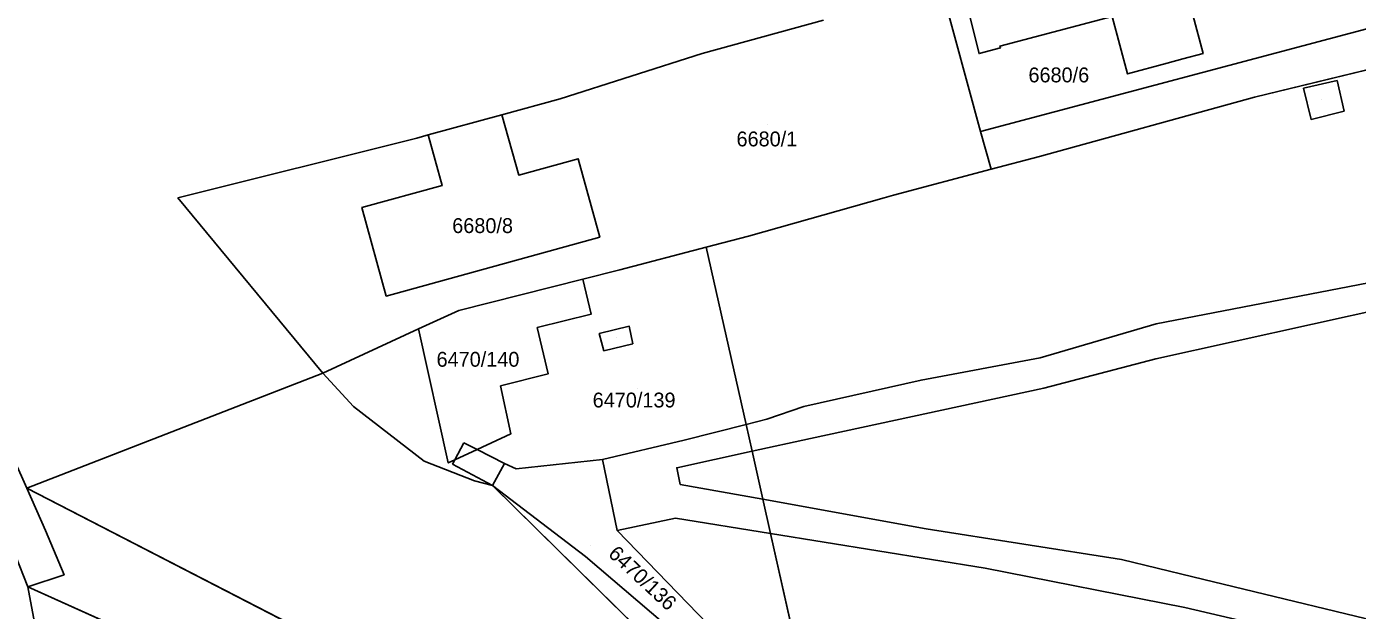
# Model space of a CAD drawing. Extents: x -266199 to -261993, y -1239047 to -1235108.
# Drawn here: x -263852.9 to -263673.7, y -1235836.4 to -1235757.7 of the extents above; entities that cross this region are included whole.
import ezdxf

# ---------------------------------------------------------------- set-up
doc = ezdxf.new("R2010")
doc.units = 0
for name, color, linetype in [('body_kn', 7, 'Continuous'), ('kladpar_druhypozemkov', 7, 'Continuous'), ('kladpar_hranice', 7, 'Continuous'), ('kladpar_parcelnecisla', 7, 'Continuous'), ('kladpar_plochy', 7, 'Continuous'), ('zappar_hrandruhpozemk', 7, 'Continuous'), ('zuob_linie', 7, 'Continuous'), ('zuob_plochy', 7, 'Continuous')]:
    doc.layers.add(name, color=color, linetype=linetype)

msp = doc.modelspace()

# ---------------------------------------------------------------- linework, layer by layer
at = {"layer": 'body_kn'}
for p, q in [((-263721.88, -1235760.37), (-263721.88, -1235760.37)), ((-263721.82, -1235760.62), (-263721.82, -1235760.62)), ((-263761.96, -1235761.38), (-263761.96, -1235761.38)), ((-263724.68, -1235761.37), (-263724.68, -1235761.37)), ((-263697.26, -1235762.1), (-263697.26, -1235762.1)), ((-263694.53, -1235761.37), (-263694.53, -1235761.37)), ((-263704.71, -1235764.11), (-263704.71, -1235764.11)), ((-263699.36, -1235762.66), (-263699.36, -1235762.66)), ((-263681.01, -1235766.05), (-263681.01, -1235766.05)), ((-263681.01, -1235766.05), (-263681.01, -1235766.05)), ((-263676.47, -1235765.02), (-263676.47, -1235765.02)), ((-263781.09, -1235767.45), (-263781.09, -1235767.45)), ((-263687.62, -1235767.25), (-263687.62, -1235767.25)), ((-263687.62, -1235767.25), (-263687.62, -1235767.25)), ((-263788.93, -1235769.61), (-263788.93, -1235769.61)), ((-263675.52, -1235769.15), (-263675.52, -1235769.15)), ((-263679.98, -1235770.25), (-263679.98, -1235770.25)), ((-263800.39, -1235772.76), (-263800.39, -1235772.76)), ((-263798.85, -1235772.34), (-263798.85, -1235772.34)), ((-263798.85, -1235772.34), (-263798.85, -1235772.34)), ((-263724.48, -1235771.89), (-263724.48, -1235771.89)), ((-263724.48, -1235771.89), (-263724.48, -1235771.89)), ((-263778.67, -1235775.55), (-263778.67, -1235775.55)), ((-263716.54, -1235775.23), (-263716.54, -1235775.23)), ((-263786.68, -1235777.76), (-263786.68, -1235777.76)), ((-263723.08, -1235776.97), (-263723.08, -1235776.97)), ((-263796.97, -1235779.16), (-263796.97, -1235779.16)), ((-263736.2, -1235780.47), (-263736.2, -1235780.47)), ((-263832.56, -1235780.83), (-263832.56, -1235780.83)), ((-263832.56, -1235780.83), (-263832.56, -1235780.83)), ((-263807.8, -1235782.14), (-263807.8, -1235782.14)), ((-263737.47, -1235780.83), (-263737.47, -1235780.83)), ((-263775.76, -1235786.12), (-263775.76, -1235786.12)), ((-263761.44, -1235787.48), (-263761.44, -1235787.48)), ((-263755.72, -1235785.97), (-263755.72, -1235785.97)), ((-263773.05, -1235790.54), (-263773.05, -1235790.54)), ((-263778.06, -1235791.8), (-263778.06, -1235791.8)), ((-263778.06, -1235791.8), (-263778.06, -1235791.8)), ((-263804.52, -1235794.05), (-263804.52, -1235794.05)), ((-263794.74, -1235795.98), (-263794.74, -1235795.98)), ((-263776.92, -1235796.49), (-263776.92, -1235796.49)), ((-263776.92, -1235796.49), (-263776.92, -1235796.49)), ((-263784.18, -1235798.31), (-263784.18, -1235798.31)), ((-263771.8, -1235798.13), (-263771.8, -1235798.13)), ((-263700.84, -1235797.78), (-263700.84, -1235797.78)), ((-263800.17, -1235798.49), (-263800.17, -1235798.49)), ((-263775.84, -1235799.12), (-263775.84, -1235799.12)), ((-263775.21, -1235801.44), (-263775.21, -1235801.44)), ((-263775.21, -1235801.44), (-263775.21, -1235801.44)), ((-263771.31, -1235800.48), (-263771.31, -1235800.48)), ((-263716.45, -1235802.4), (-263716.45, -1235802.4)), ((-263700.91, -1235802.53), (-263700.91, -1235802.53)), ((-263813.05, -1235804.46), (-263813.05, -1235804.46)), ((-263782.72, -1235804.56), (-263782.72, -1235804.56)), ((-263732.5, -1235805.37), (-263732.5, -1235805.37)), ((-263789.12, -1235806.17), (-263789.12, -1235806.17)), ((-263715.99, -1235806.47), (-263715.99, -1235806.47)), ((-263808.94, -1235808.94), (-263808.94, -1235808.94)), ((-263748.3, -1235808.93), (-263748.3, -1235808.93)), ((-263753.27, -1235810.65), (-263753.27, -1235810.65)), ((-263787.74, -1235812.63), (-263787.74, -1235812.63)), ((-263756.07, -1235811.36), (-263756.07, -1235811.36)), ((-263756.07, -1235811.36), (-263756.07, -1235811.36)), ((-263794.06, -1235813.82), (-263794.06, -1235813.82)), ((-263764.38, -1235813.46), (-263764.38, -1235813.46)), ((-263747.41, -1235813.26), (-263747.41, -1235813.26)), ((-263799.41, -1235816.29), (-263799.41, -1235816.29)), ((-263795.29, -1235816.13), (-263795.29, -1235816.13)), ((-263795.29, -1235816.13), (-263795.29, -1235816.13)), ((-263792.28, -1235814.74), (-263792.28, -1235814.74)), ((-263792.28, -1235814.74), (-263792.28, -1235814.74)), ((-263775.38, -1235816.08), (-263775.38, -1235816.08)), ((-263755.26, -1235814.98), (-263755.26, -1235814.98)), ((-263755.26, -1235814.98), (-263755.26, -1235814.98)), ((-263796.17, -1235816.54), (-263796.17, -1235816.54)), ((-263795.59, -1235816.7), (-263795.59, -1235816.7)), ((-263788.6, -1235816.64), (-263788.6, -1235816.64)), ((-263787.01, -1235817.36), (-263787.01, -1235817.36)), ((-263765.4, -1235817.2), (-263765.4, -1235817.2)), ((-263792.65, -1235818.94), (-263792.65, -1235818.94)), ((-263790.19, -1235819.57), (-263790.19, -1235819.57)), ((-263790.19, -1235819.57), (-263790.19, -1235819.57)), ((-263764.95, -1235819.44), (-263764.95, -1235819.44)), ((-263852.91, -1235819.95), (-263852.91, -1235819.95)), ((-263852.91, -1235819.95), (-263852.91, -1235819.95)), ((-263753.8, -1235821.45), (-263753.8, -1235821.45)), ((-263753.8, -1235821.45), (-263753.8, -1235821.45)), ((-263765.58, -1235824.01), (-263765.58, -1235824.01)), ((-263850.39, -1235825.64), (-263850.39, -1235825.64)), ((-263773.44, -1235825.65), (-263773.44, -1235825.65)), ((-263752.76, -1235826.07), (-263752.76, -1235826.07)), ((-263752.76, -1235826.07), (-263752.76, -1235826.07)), ((-263731.83, -1235825.41), (-263731.83, -1235825.41)), ((-263777.69, -1235829.16), (-263777.69, -1235829.16)), ((-263705.5, -1235829.55), (-263705.5, -1235829.55)), ((-263847.9, -1235831.61), (-263847.9, -1235831.61)), ((-263847.9, -1235831.61), (-263847.9, -1235831.61)), ((-263723.85, -1235830.73), (-263723.85, -1235830.73)), ((-263695.9, -1235831.88), (-263695.9, -1235831.88)), ((-263852.77, -1235833.23), (-263852.77, -1235833.23)), ((-263852.77, -1235833.23), (-263852.77, -1235833.23)), ((-263696.98, -1235836.02), (-263696.98, -1235836.02))]:
    msp.add_line(p, q, dxfattribs=at)
at = {"layer": 'kladpar_druhypozemkov'}
for p, q in [((-263713.33, -1235763.23), (-263713.33, -1235763.23)), ((-263678.52, -1235767.58), (-263678.52, -1235767.58)), ((-263753.16, -1235770.93), (-263753.16, -1235770.93)), ((-263791.08, -1235783), (-263791.08, -1235783)), ((-263773.57, -1235799.63), (-263773.57, -1235799.63)), ((-263792.65, -1235801.69), (-263792.65, -1235801.69)), ((-263770.68, -1235806.51), (-263770.68, -1235806.51)), ((-263776.97, -1235827.65), (-263776.97, -1235827.65))]:
    msp.add_line(p, q, dxfattribs=at)
at = {"layer": 'kladpar_hranice'}
for p, q in [((-263790.19, -1235819.57), (-263745.77, -1235863.37)), ((-263847.9, -1235831.61), (-263852.77, -1235833.23))]:
    msp.add_line(p, q, dxfattribs=at)
for points in [[(-263724.48, -1235771.89), (-263671.15, -1235757.69), (-263676.38, -1235737.84), (-263672.4, -1235736.76), (-263664.65, -1235734.66), (-263663.09, -1235734.16), (-263656.23, -1235759.78), (-263658.69, -1235760.24), (-263666.49, -1235762.13), (-263687.62, -1235767.25), (-263716.54, -1235775.23), (-263723.08, -1235776.97), (-263724.48, -1235771.89)], [(-263725.93, -1235756.38), (-263708, -1235751.65), (-263708.85, -1235748.43), (-263699.37, -1235745.93), (-263699.81, -1235744.23), (-263699.16, -1235744.05), (-263697.95, -1235748.55), (-263677.42, -1235742.99), (-263674.46, -1235753.68), (-263680.27, -1235755.19), (-263681.11, -1235752.15), (-263695.92, -1235756.17), (-263694.53, -1235761.37), (-263697.26, -1235762.1), (-263699.36, -1235762.66), (-263704.71, -1235764.11), (-263706.75, -1235756.38), (-263721.88, -1235760.37), (-263721.82, -1235760.62), (-263724.68, -1235761.37), (-263725.93, -1235756.38)], [(-263729.77, -1235752.53), (-263724.48, -1235771.89), (-263723.08, -1235776.97), (-263736.2, -1235780.47), (-263737.47, -1235780.83), (-263755.72, -1235785.97), (-263761.44, -1235787.48), (-263773.05, -1235790.54), (-263778.06, -1235791.8), (-263794.74, -1235795.98), (-263800.17, -1235798.49), (-263813.05, -1235804.46), (-263832.56, -1235780.83)], [(-263671.15, -1235757.69), (-263724.48, -1235771.89), (-263729.77, -1235752.53)], [(-263687.62, -1235767.25), (-263666.49, -1235762.13), (-263658.69, -1235760.24), (-263656.23, -1235759.78), (-263638.19, -1235756.44), (-263619.66, -1235753.32), (-263614.69, -1235753.79)], [(-263832.56, -1235780.83), (-263800.39, -1235772.76), (-263798.85, -1235772.34), (-263796.97, -1235779.16), (-263807.8, -1235782.14), (-263804.52, -1235794.05), (-263775.76, -1235786.12), (-263778.67, -1235775.55), (-263786.68, -1235777.76), (-263788.93, -1235769.61), (-263781.09, -1235767.45), (-263761.96, -1235761.38), (-263745.66, -1235756.87)], [(-263725.93, -1235756.38), (-263724.68, -1235761.37), (-263721.82, -1235760.62), (-263721.88, -1235760.37), (-263706.75, -1235756.38), (-263704.71, -1235764.11), (-263699.36, -1235762.66), (-263697.26, -1235762.1), (-263694.53, -1235761.37), (-263695.92, -1235756.17)], [(-263515.47, -1235803.02), (-263509.46, -1235817.94), (-263503.31, -1235833.21), (-263496.84, -1235849.27), (-263516.92, -1235853.41), (-263545.99, -1235870.09), (-263582.85, -1235873.67), (-263680.14, -1235908.53), (-263715.75, -1235892.23), (-263727.87, -1235876.45), (-263728.71, -1235875.42), (-263746.44, -1235854.19), (-263752.76, -1235826.07), (-263753.8, -1235821.45), (-263755.26, -1235814.98), (-263756.07, -1235811.36), (-263761.44, -1235787.48), (-263755.72, -1235785.97), (-263737.47, -1235780.83), (-263736.2, -1235780.47), (-263723.08, -1235776.97), (-263716.54, -1235775.23), (-263687.62, -1235767.25)], [(-263798.85, -1235772.34), (-263788.93, -1235769.61), (-263786.68, -1235777.76), (-263778.67, -1235775.55), (-263775.76, -1235786.12), (-263804.52, -1235794.05), (-263807.8, -1235782.14), (-263796.97, -1235779.16), (-263798.85, -1235772.34)], [(-263776.92, -1235796.49), (-263778.06, -1235791.8), (-263773.05, -1235790.54), (-263761.44, -1235787.48), (-263756.07, -1235811.36), (-263755.26, -1235814.98), (-263753.8, -1235821.45), (-263752.76, -1235826.07), (-263746.44, -1235854.19)], [(-263778.06, -1235791.8), (-263776.92, -1235796.49), (-263784.18, -1235798.31), (-263782.72, -1235804.56), (-263789.12, -1235806.17), (-263787.74, -1235812.63), (-263792.28, -1235814.74), (-263795.29, -1235816.13), (-263796.17, -1235816.54), (-263800.17, -1235798.49), (-263794.74, -1235795.98), (-263778.06, -1235791.8)], [(-263750.35, -1235849.51), (-263773.44, -1235825.65), (-263775.38, -1235816.08), (-263787.01, -1235817.36), (-263788.6, -1235816.64), (-263790.19, -1235819.57), (-263792.65, -1235818.94), (-263799.41, -1235816.29), (-263808.94, -1235808.94), (-263813.05, -1235804.46), (-263800.17, -1235798.49), (-263796.17, -1235816.54), (-263795.29, -1235816.13), (-263792.28, -1235814.74), (-263787.74, -1235812.63), (-263789.12, -1235806.17), (-263782.72, -1235804.56), (-263784.18, -1235798.31), (-263776.92, -1235796.49)], [(-263890.37, -1235797.68), (-263869.55, -1235819.97), (-263859.45, -1235816.34), (-263852.77, -1235833.23)], [(-263852.77, -1235833.23), (-263859.45, -1235816.34), (-263869.55, -1235819.97), (-263890.37, -1235797.68)], [(-263890.37, -1235797.68), (-263871.11, -1235809.33), (-263867.63, -1235810.16), (-263863.57, -1235809.58), (-263861.99, -1235809.36), (-263856.22, -1235812.47), (-263852.91, -1235819.95), (-263850.39, -1235825.64), (-263847.9, -1235831.61)], [(-263852.91, -1235819.95), (-263813.05, -1235804.46), (-263808.94, -1235808.94), (-263799.41, -1235816.29), (-263792.65, -1235818.94), (-263790.19, -1235819.57)], [(-263852.77, -1235833.23), (-263851.59, -1235839.47), (-263851.92, -1235839.62), (-263862.87, -1235842.21), (-263869.05, -1235843.63), (-263875.77, -1235843.21), (-263876.54, -1235843.16), (-263887.37, -1235841.2), (-263889.51, -1235841.55), (-263889.97, -1235824.08), (-263890.32, -1235807.25)], [(-263790.19, -1235819.57), (-263788.6, -1235816.64), (-263787.01, -1235817.36), (-263775.38, -1235816.08), (-263773.44, -1235825.65), (-263750.35, -1235849.51), (-263746.44, -1235854.19), (-263744.9, -1235861.03), (-263743.98, -1235865.13)], [(-263743.98, -1235865.13), (-263745.77, -1235863.37), (-263790.19, -1235819.57)], [(-263852.77, -1235833.23), (-263847.9, -1235831.61), (-263850.39, -1235825.64), (-263852.91, -1235819.95), (-263760.04, -1235867.84), (-263755.07, -1235870.59), (-263753.46, -1235878.11), (-263751.22, -1235888.59), (-263750.45, -1235888.68), (-263742.9, -1235890.11), (-263743.29, -1235891.8), (-263745, -1235896.53), (-263745.24, -1235898.04), (-263747.36, -1235898.32), (-263749.24, -1235899.52), (-263750.3, -1235903.8), (-263750.26, -1235906.01), (-263749.84, -1235908.26), (-263742.33, -1235932.99), (-263735.92, -1235952.6), (-263730.02, -1235970.1)], [(-263745.77, -1235863.37), (-263755.07, -1235870.59), (-263760.04, -1235867.84), (-263852.91, -1235819.95)], [(-263852.77, -1235833.23), (-263804.71, -1235854.89), (-263795.06, -1235872.35), (-263803.68, -1235868.33)], [(-263803.68, -1235868.33), (-263818.89, -1235864.79), (-263838.8, -1235867.12), (-263844.09, -1235867.99), (-263847.17, -1235868.53), (-263851.92, -1235839.62), (-263851.59, -1235839.47), (-263852.77, -1235833.23)], [(-263803.68, -1235868.33), (-263795.06, -1235872.35), (-263804.71, -1235854.89), (-263852.77, -1235833.23)]]:
    msp.add_lwpolyline(points, dxfattribs=at)
at = {"layer": 'kladpar_plochy'}
for p, q in [((-263687.62, -1235767.25), (-263666.49, -1235762.13)), ((-263716.54, -1235775.23), (-263687.62, -1235767.25)), ((-263723.08, -1235776.97), (-263716.54, -1235775.23)), ((-263736.2, -1235780.47), (-263723.08, -1235776.97)), ((-263737.47, -1235780.83), (-263736.2, -1235780.47)), ((-263755.72, -1235785.97), (-263737.47, -1235780.83)), ((-263761.44, -1235787.48), (-263755.72, -1235785.97)), ((-263756.07, -1235811.36), (-263761.44, -1235787.48)), ((-263755.26, -1235814.98), (-263756.07, -1235811.36)), ((-263753.8, -1235821.45), (-263755.26, -1235814.98)), ((-263850.39, -1235825.64), (-263852.91, -1235819.95)), ((-263852.91, -1235819.95), (-263760.04, -1235867.84)), ((-263752.76, -1235826.07), (-263753.8, -1235821.45)), ((-263847.9, -1235831.61), (-263850.39, -1235825.64)), ((-263746.44, -1235854.19), (-263752.76, -1235826.07)), ((-263852.77, -1235833.23), (-263847.9, -1235831.61)), ((-263804.71, -1235854.89), (-263852.77, -1235833.23))]:
    msp.add_line(p, q, dxfattribs=at)
for points in [[(-263724.48, -1235771.89), (-263671.15, -1235757.69), (-263676.38, -1235737.84), (-263672.4, -1235736.76), (-263664.65, -1235734.66), (-263663.09, -1235734.16), (-263656.23, -1235759.78), (-263658.69, -1235760.24), (-263666.49, -1235762.13), (-263687.62, -1235767.25), (-263716.54, -1235775.23), (-263723.08, -1235776.97)], [(-263725.93, -1235756.38), (-263708, -1235751.65), (-263708.85, -1235748.43), (-263699.37, -1235745.93), (-263699.81, -1235744.23), (-263699.16, -1235744.05), (-263697.95, -1235748.55), (-263677.42, -1235742.99), (-263674.46, -1235753.68), (-263680.27, -1235755.19), (-263681.11, -1235752.15), (-263695.92, -1235756.17), (-263694.53, -1235761.37), (-263697.26, -1235762.1), (-263699.36, -1235762.66), (-263704.71, -1235764.11), (-263706.75, -1235756.38), (-263721.88, -1235760.37), (-263721.82, -1235760.62), (-263724.68, -1235761.37)], [(-263798.85, -1235772.34), (-263788.93, -1235769.61), (-263786.68, -1235777.76), (-263778.67, -1235775.55), (-263775.76, -1235786.12), (-263804.52, -1235794.05), (-263807.8, -1235782.14), (-263796.97, -1235779.16)], [(-263778.06, -1235791.8), (-263776.92, -1235796.49), (-263784.18, -1235798.31), (-263782.72, -1235804.56), (-263789.12, -1235806.17), (-263787.74, -1235812.63), (-263792.28, -1235814.74), (-263795.29, -1235816.13), (-263796.17, -1235816.54), (-263800.17, -1235798.49), (-263794.74, -1235795.98)], [(-263890.32, -1235807.25), (-263890.36, -1235799.89), (-263890.37, -1235797.68), (-263869.55, -1235819.97), (-263859.45, -1235816.34), (-263852.77, -1235833.23), (-263851.59, -1235839.47), (-263851.92, -1235839.62), (-263862.87, -1235842.21), (-263869.05, -1235843.63), (-263875.77, -1235843.21), (-263876.54, -1235843.16), (-263887.37, -1235841.2), (-263889.51, -1235841.55), (-263889.97, -1235824.08)], [(-263847.9, -1235831.61), (-263852.77, -1235833.23), (-263859.45, -1235816.34), (-263869.55, -1235819.97), (-263890.37, -1235797.68), (-263871.11, -1235809.33), (-263867.63, -1235810.16), (-263863.57, -1235809.58), (-263861.99, -1235809.36), (-263856.22, -1235812.47), (-263852.91, -1235819.95), (-263850.39, -1235825.64)], [(-263852.91, -1235819.95), (-263813.05, -1235804.46), (-263808.94, -1235808.94), (-263799.41, -1235816.29), (-263792.65, -1235818.94), (-263790.19, -1235819.57), (-263745.77, -1235863.37), (-263755.07, -1235870.59), (-263760.04, -1235867.84)], [(-263790.19, -1235819.57), (-263788.6, -1235816.64), (-263787.01, -1235817.36), (-263775.38, -1235816.08), (-263773.44, -1235825.65), (-263750.35, -1235849.51), (-263746.44, -1235854.19), (-263744.9, -1235861.03), (-263743.98, -1235865.13), (-263745.77, -1235863.37)], [(-263852.77, -1235833.23), (-263804.71, -1235854.89), (-263795.06, -1235872.35), (-263803.68, -1235868.33), (-263818.89, -1235864.79), (-263838.8, -1235867.12), (-263844.09, -1235867.99), (-263847.17, -1235868.53), (-263851.92, -1235839.62), (-263851.59, -1235839.47)]]:
    msp.add_lwpolyline(points, close=True, dxfattribs=at)
for points in [[(-263729.77, -1235752.53), (-263724.48, -1235771.89), (-263723.08, -1235776.97), (-263736.2, -1235780.47), (-263737.47, -1235780.83), (-263755.72, -1235785.97), (-263761.44, -1235787.48), (-263773.05, -1235790.54), (-263778.06, -1235791.8), (-263794.74, -1235795.98), (-263800.17, -1235798.49), (-263813.05, -1235804.46), (-263832.56, -1235780.83), (-263800.39, -1235772.76), (-263798.85, -1235772.34), (-263796.97, -1235779.16), (-263807.8, -1235782.14), (-263804.52, -1235794.05), (-263775.76, -1235786.12), (-263778.67, -1235775.55), (-263786.68, -1235777.76), (-263788.93, -1235769.61), (-263781.09, -1235767.45), (-263761.96, -1235761.38), (-263745.66, -1235756.87)], [(-263671.15, -1235757.69), (-263724.48, -1235771.89), (-263729.77, -1235752.53)], [(-263725.93, -1235756.38), (-263724.68, -1235761.37), (-263721.82, -1235760.62), (-263721.88, -1235760.37), (-263706.75, -1235756.38), (-263704.71, -1235764.11), (-263699.36, -1235762.66), (-263697.26, -1235762.1), (-263694.53, -1235761.37), (-263695.92, -1235756.17)], [(-263750.35, -1235849.51), (-263773.44, -1235825.65), (-263775.38, -1235816.08), (-263787.01, -1235817.36), (-263788.6, -1235816.64), (-263790.19, -1235819.57), (-263792.65, -1235818.94), (-263799.41, -1235816.29), (-263808.94, -1235808.94), (-263813.05, -1235804.46), (-263800.17, -1235798.49), (-263796.17, -1235816.54), (-263795.29, -1235816.13), (-263792.28, -1235814.74), (-263787.74, -1235812.63), (-263789.12, -1235806.17), (-263782.72, -1235804.56), (-263784.18, -1235798.31), (-263776.92, -1235796.49), (-263778.06, -1235791.8), (-263773.05, -1235790.54), (-263761.44, -1235787.48), (-263756.07, -1235811.36), (-263755.26, -1235814.98), (-263753.8, -1235821.45), (-263752.76, -1235826.07), (-263746.44, -1235854.19)]]:
    msp.add_lwpolyline(points, dxfattribs=at)
at = {"layer": 'zappar_hrandruhpozemk'}
for p, q in [((-263676.47, -1235765.02), (-263681.01, -1235766.05)), ((-263675.52, -1235769.15), (-263676.47, -1235765.02)), ((-263669.29, -1235791.68), (-263700.84, -1235797.78)), ((-263775.21, -1235801.44), (-263771.31, -1235800.48)), ((-263715.99, -1235806.47), (-263700.91, -1235802.53)), ((-263756.07, -1235811.36), (-263764.38, -1235813.46)), ((-263795.29, -1235816.13), (-263794.06, -1235813.82)), ((-263794.06, -1235813.82), (-263792.28, -1235814.74)), ((-263764.38, -1235813.46), (-263775.38, -1235816.08)), ((-263795.59, -1235816.7), (-263795.29, -1235816.13)), ((-263792.28, -1235814.74), (-263788.6, -1235816.64)), ((-263790.19, -1235819.57), (-263795.59, -1235816.7)), ((-263764.95, -1235819.44), (-263753.8, -1235821.45)), ((-263753.8, -1235821.45), (-263731.83, -1235825.41)), ((-263765.58, -1235824.01), (-263773.44, -1235825.65)), ((-263752.76, -1235826.07), (-263765.58, -1235824.01)), ((-263723.85, -1235830.73), (-263752.76, -1235826.07)), ((-263731.83, -1235825.41), (-263705.5, -1235829.55)), ((-263696.98, -1235836.02), (-263723.85, -1235830.73))]:
    msp.add_line(p, q, dxfattribs=at)
for points in [[(-263681.01, -1235766.05), (-263679.98, -1235770.25), (-263675.52, -1235769.15)], [(-263700.91, -1235802.53), (-263669.24, -1235795.51), (-263657.55, -1235793.91)], [(-263771.31, -1235800.48), (-263771.8, -1235798.13), (-263775.84, -1235799.12), (-263775.21, -1235801.44)], [(-263700.84, -1235797.78), (-263716.45, -1235802.4), (-263732.5, -1235805.37), (-263748.3, -1235808.93), (-263753.27, -1235810.65), (-263756.07, -1235811.36)], [(-263755.26, -1235814.98), (-263747.41, -1235813.26), (-263715.99, -1235806.47)], [(-263755.26, -1235814.98), (-263765.4, -1235817.2), (-263764.95, -1235819.44)], [(-263790.19, -1235819.57), (-263777.69, -1235829.16), (-263761.75, -1235842.76)], [(-263705.5, -1235829.55), (-263695.9, -1235831.88), (-263664.36, -1235839.52), (-263652.63, -1235840.36), (-263647.8, -1235840.5)], [(-263647.68, -1235844.85), (-263652.95, -1235845.11), (-263664.7, -1235843.57), (-263696.98, -1235836.02)]]:
    msp.add_lwpolyline(points, dxfattribs=at)
at = {"layer": 'zuob_linie'}
msp.add_lwpolyline([(-263933.13, -1235712.77), (-263894.65, -1235777.08), (-263863.57, -1235809.58), (-263861.99, -1235809.36), (-263856.22, -1235812.47), (-263852.91, -1235819.95), (-263760.04, -1235867.84), (-263755.07, -1235870.59), (-263741, -1235878.38), (-263723.84, -1235887.88), (-263721.78, -1235889.02), (-263719.13, -1235890.49), (-263717.14, -1235891.59), (-263715.75, -1235892.23), (-263680.14, -1235908.53), (-263582.85, -1235873.67)], dxfattribs=at)
at = {"layer": 'zuob_plochy'}
msp.add_lwpolyline([(-263933.13, -1235712.77), (-263894.65, -1235777.08), (-263863.57, -1235809.58), (-263861.99, -1235809.36), (-263856.22, -1235812.47), (-263852.91, -1235819.95), (-263760.04, -1235867.84), (-263755.07, -1235870.59), (-263741, -1235878.38), (-263723.84, -1235887.88), (-263721.78, -1235889.02), (-263719.13, -1235890.49), (-263717.14, -1235891.59), (-263715.75, -1235892.23), (-263680.14, -1235908.53), (-263582.85, -1235873.67)], dxfattribs=at)

# ---------------------------------------------------------------- texts
at = {"layer": 'kladpar_parcelnecisla'}
for s, p in [('6680/6', (-263718.04, -1235765.25)), ('6680/1', (-263757.35, -1235773.88)), ('6680/8', (-263795.63, -1235785.56)), ('6470/140', (-263797.74, -1235803.58)), ('6470/139', (-263776.72, -1235809.07))]:
    msp.add_text(s, height=2, dxfattribs=at).set_placement(p)
msp.add_text('6470/136', height=2, rotation=317, dxfattribs=at).set_placement((-263774.75, -1235828.98))

doc.saveas('drawing.dxf')
